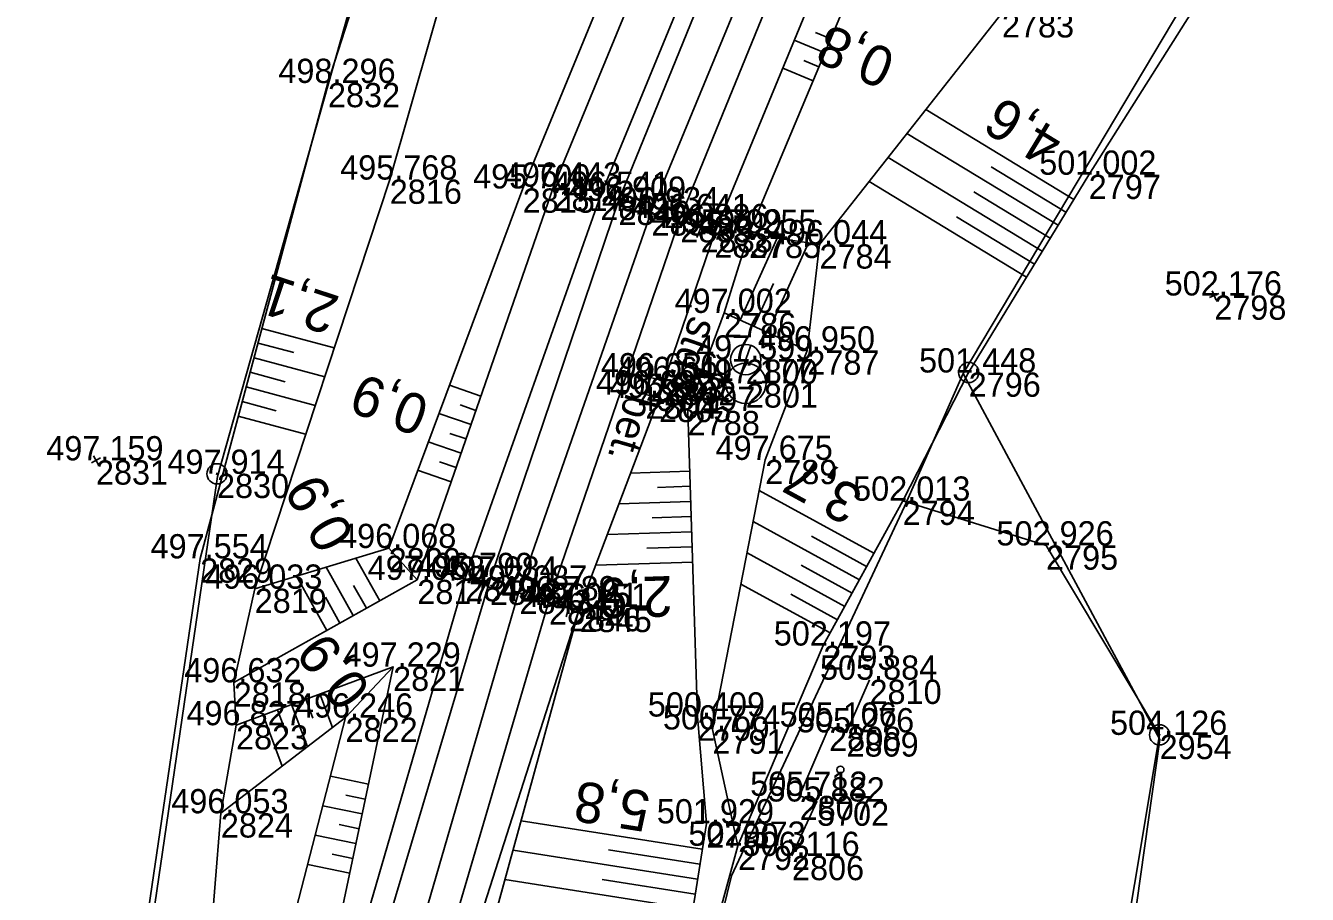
# Model space of a CAD drawing. Extents: x -1234191 to 23050, y -1290331 to -741191.
# Drawn here: x -864892.9 to -864829.5, y -1103140.2 to -1103097.2 of the extents above; entities that cross this region are included whole.
import ezdxf

# ---------------------------------------------------------------- set-up
doc = ezdxf.new("R2010")
doc.units = 0
for name, color, linetype in [('Vrstva 1', 7, 'Continuous'), ('Vrstva 16', 7, 'Continuous'), ('Vrstva 17', 7, 'Continuous'), ('Vrstva 23', 7, 'Continuous'), ('Vrstva 4', 7, 'Continuous'), ('Vrstva 41', 7, 'Continuous'), ('Vrstva 43', 7, 'Continuous'), ('Vrstva 48', 7, 'Continuous'), ('Vrstva 49', 7, 'Continuous'), ('Vrstva 53', 7, 'Continuous'), ('Vrstva 55', 7, 'Continuous'), ('Vrstva 59', 7, 'Continuous'), ('Vrstva 60', 7, 'Continuous'), ('Vrstva 61', 7, 'Continuous'), ('Vrstva 7', 7, 'Continuous')]:
    doc.layers.add(name, color=color, linetype=linetype)

msp = doc.modelspace()

# ---------------------------------------------------------------- linework, layer by layer
at = {"layer": 'Vrstva 1'}
msp.add_lwpolyline([(-864787.36, -1102983.609), (-864800.066, -1102999.573), (-864808.926, -1103011.127), (-864817.494, -1103022.893), (-864825.83, -1103035.148), (-864836.227, -1103052.052), (-864845.733, -1103069.628), (-864853.5, -1103085.902), (-864861.945, -1103106.356), (-864868.475, -1103125.08), (-864874.102, -1103144.427), (-864878.675, -1103163.914), (-864882.14, -1103183.501), (-864883.755, -1103195.656), (-864884.979, -1103207.79), (-864886.147, -1103227.601), (-864886.275, -1103247.702), (-864885.251, -1103267.649), (-864883.95, -1103281.168), (-864883.144, -1103287.68), (-864880.026, -1103307.256), (-864876.201, -1103325.274)], dxfattribs=at)
at = {"layer": 'Vrstva 16'}
msp.add_lwpolyline([(-864861.996, -1103114.572), (-864861.317, -1103114.753), (-864861.569, -1103115.588), (-864862.243, -1103115.424), (-864861.996, -1103114.572)], dxfattribs=at)
at = {"layer": 'Vrstva 17'}
for points in [[(-864853.442, -1103127.847), (-864849.516, -1103120.677)], [(-864849.516, -1103120.677), (-864842.424, -1103122.892), (-864836.805, -1103132.266), (-864839.289, -1103147.076)], [(-864860.231, -1103158.704), (-864859.229, -1103143.445), (-864857.666, -1103137.754), (-864853.442, -1103127.847)]]:
    msp.add_lwpolyline(points, dxfattribs=at)
at = {"layer": 'Vrstva 23'}
msp.add_lwpolyline([(-864851.157, -1103129.537), (-864852.295, -1103132.142), (-864853.153, -1103131.861), (-864854.614, -1103135.284), (-864853.756, -1103135.565), (-864854.993, -1103138.258)], dxfattribs=at)
at = {"layer": 'Vrstva 4'}
for points in [[(-864882.354, -1103308.01), (-864885.646, -1103288.524), (-864887.945, -1103268.2), (-864888.939, -1103247.612), (-864888.863, -1103227.502), (-864887.573, -1103207.551), (-864886.227, -1103195.487), (-864884.991, -1103183.42), (-864881.239, -1103163.613), (-864876.81, -1103143.933), (-864871.15, -1103124.456), (-864864.471, -1103105.586), (-864855.92, -1103084.82)], [(-864881.412, -1103308.225), (-864884.716, -1103287.932), (-864886.737, -1103268.088), (-864887.826, -1103247.706), (-864887.753, -1103227.613), (-864886.598, -1103207.544), (-864885.352, -1103195.457), (-864883.698, -1103183.307), (-864880.334, -1103163.5), (-864875.729, -1103144.048), (-864869.939, -1103124.633), (-864863.577, -1103105.834), (-864855.216, -1103085.296)], [(-864852.293, -1103086.512), (-864860.52, -1103106.692), (-864867.014, -1103125.607), (-864872.65, -1103144.786), (-864877.234, -1103164.197), (-864880.676, -1103183.485), (-864882.214, -1103195.624), (-864883.349, -1103207.147), (-864884.204, -1103227.358), (-864884.683, -1103247.494), (-864883.801, -1103267.447), (-864881.263, -1103287.589), (-864878.32, -1103307.547)], [(-864850.48, -1103087.221), (-864858.834, -1103107.453), (-864861.317, -1103114.753)], [(-864861.317, -1103114.753), (-864861.996, -1103114.572), (-864862.243, -1103115.424), (-864861.569, -1103115.588)], [(-864861.569, -1103115.588), (-864865.503, -1103125.981), (-864871.457, -1103144.556), (-864876.51, -1103164.28), (-864879.49, -1103183.527), (-864880.987, -1103195.061), (-864881.934, -1103207.234), (-864882.999, -1103226.97), (-864883.578, -1103247.16), (-864882.42, -1103266.807), (-864880.658, -1103287.701), (-864877.312, -1103307.344)]]:
    msp.add_lwpolyline(points, dxfattribs=at)
at = {"layer": 'Vrstva 41'}
msp.add_line((-864857.035, -1103112.984), (-864857.531, -1103114.404), dxfattribs=at)
msp.add_circle((-864857.283, -1103113.694), 0.752, dxfattribs=at)
at = {"layer": 'Vrstva 43'}
msp.add_circle((-864857.276, -1103114.87), 1, dxfattribs=at)
at = {"layer": 'Vrstva 48'}
for p, q in [((-864853.078, -1103097.821), (-864853.836, -1103097.503)), ((-864853.368, -1103098.513), (-864854.881, -1103097.878)), ((-864853.658, -1103099.204), (-864854.413, -1103098.888)), ((-864853.948, -1103099.896), (-864855.453, -1103099.265)), ((-864841.05, -1103105.763), (-864848.368, -1103101.321)), ((-864841.828, -1103107.045), (-864849.305, -1103102.507)), ((-864842.607, -1103108.328), (-864850.241, -1103103.694)), ((-864841.439, -1103106.404), (-864845.138, -1103104.159)), ((-864843.385, -1103109.61), (-864851.177, -1103104.88)), ((-864842.218, -1103107.686), (-864845.995, -1103105.393)), ((-864842.996, -1103108.969), (-864846.853, -1103106.628)), ((-864857.557, -1103111.743), (-864855.722, -1103107.678)), ((-864856.19, -1103112.36), (-864854.18, -1103107.908)), ((-864856.873, -1103112.052), (-864855.912, -1103109.922)), ((-864881.218, -1103112.151), (-864877.642, -1103113.112)), ((-864881.413, -1103112.875), (-864879.645, -1103113.35)), ((-864881.608, -1103113.599), (-864878.113, -1103114.539)), ((-864881.803, -1103114.324), (-864880.076, -1103114.788)), ((-864881.997, -1103115.048), (-864878.584, -1103115.965)), ((-864870.383, -1103115.496), (-864871.942, -1103114.956)), ((-864882.192, -1103115.772), (-864880.506, -1103116.225)), ((-864870.628, -1103116.205), (-864871.416, -1103115.932)), ((-864882.387, -1103116.496), (-864879.055, -1103117.392)), ((-864870.873, -1103116.913), (-864872.466, -1103116.362)), ((-864871.364, -1103118.331), (-864872.99, -1103117.768)), ((-864871.118, -1103117.622), (-864871.923, -1103117.344)), ((-864871.854, -1103119.748), (-864873.514, -1103119.174)), ((-864871.609, -1103119.04), (-864872.43, -1103118.755)), ((-864860.056, -1103119.216), (-864862.977, -1103119.308)), ((-864860.032, -1103119.965), (-864861.648, -1103120.016)), ((-864850.939, -1103123.276), (-864856.614, -1103120.169)), ((-864860.009, -1103120.715), (-864863.552, -1103120.827)), ((-864859.985, -1103121.465), (-864861.912, -1103121.525)), ((-864851.659, -1103124.592), (-864856.916, -1103121.713)), ((-864859.961, -1103122.214), (-864864.127, -1103122.346)), ((-864859.938, -1103122.964), (-864862.176, -1103123.034)), ((-864851.299, -1103123.934), (-864854.032, -1103122.437)), ((-864875.393, -1103125.634), (-864876.577, -1103123.515)), ((-864852.38, -1103125.907), (-864857.218, -1103123.258)), ((-864876.703, -1103126.366), (-864878.046, -1103123.961)), ((-864859.914, -1103123.713), (-864864.702, -1103123.864)), ((-864852.02, -1103125.249), (-864854.543, -1103123.868)), ((-864878.012, -1103127.097), (-864879.515, -1103124.407)), ((-864876.048, -1103126), (-864876.68, -1103124.869)), ((-864853.1, -1103127.223), (-864857.521, -1103124.803)), ((-864877.358, -1103126.731), (-864878.069, -1103125.458)), ((-864852.74, -1103126.565), (-864855.055, -1103125.298)), ((-864879.049, -1103130.502), (-864878.699, -1103131.442)), ((-864878.346, -1103130.24), (-864877.726, -1103131.905)), ((-864880.455, -1103131.026), (-864880.024, -1103132.182)), ((-864879.752, -1103130.764), (-864878.97, -1103132.86)), ((-864881.157, -1103131.288), (-864880.215, -1103133.816)), ((-864875.949, -1103134.712), (-864877.831, -1103134.317)), ((-864876.103, -1103135.446), (-864877.06, -1103135.245)), ((-864876.257, -1103136.18), (-864878.205, -1103135.771)), ((-864876.411, -1103136.914), (-864877.401, -1103136.706)), ((-864859.429, -1103137.928), (-864868.395, -1103136.515)), ((-864876.565, -1103137.648), (-864878.579, -1103137.225)), ((-864876.719, -1103138.382), (-864877.742, -1103138.167)), ((-864859.662, -1103139.41), (-864868.794, -1103137.971)), ((-864859.546, -1103138.669), (-864864.07, -1103137.956)), ((-864876.872, -1103139.116), (-864878.953, -1103138.68)), ((-864859.896, -1103140.892), (-864869.194, -1103139.426)), ((-864859.779, -1103140.151), (-864864.387, -1103139.425))]:
    msp.add_line(p, q, dxfattribs=at)
at = {"layer": 'Vrstva 49'}
for p, q in [((-864834.195, -1103110.291), (-864834.003, -1103110.753)), ((-864833.868, -1103110.426), (-864834.33, -1103110.618)), ((-864889.214, -1103118.561), (-864889.652, -1103118.801)), ((-864889.553, -1103118.462), (-864889.313, -1103118.9)), ((-864874.947, -1103123.02), (-864873.531, -1103124.594)), ((-864877.083, -1103131.411), (-864874.728, -1103128.891))]:
    msp.add_line(p, q, dxfattribs=at)
for points in [[(-864864.803, -1103067.405), (-864871.589, -1103080.252), (-864877.953, -1103100.004), (-864884.278, -1103123.532), (-864887.37, -1103144.597)], [(-864881.577, -1103125.033), (-864874.894, -1103104.785), (-864868.756, -1103083.343), (-864859.5, -1103068.257)], [(-864859.565, -1103083.983), (-864868.316, -1103105.225), (-864874.947, -1103123.02), (-864881.577, -1103125.033)], [(-864858.406, -1103084.813), (-864866.798, -1103105.137), (-864873.531, -1103124.594)], [(-864850.48, -1103087.221), (-864858.834, -1103107.453), (-864861.317, -1103114.753), (-864861.996, -1103114.572), (-864862.243, -1103115.424), (-864861.569, -1103115.588), (-864865.503, -1103125.981)], [(-864858.352, -1103111.384), (-864857.124, -1103107.469), (-864849.208, -1103088.592)], [(-864834.967, -1103089.456), (-864844.605, -1103096.553), (-864853.632, -1103107.99), (-864854.235, -1103113.243)], [(-864831.37, -1103090.403), (-864840.312, -1103104.547), (-864846.252, -1103114.333), (-864849.516, -1103120.677)], [(-864853.632, -1103107.99), (-864857.124, -1103107.469)], [(-864860.771, -1103146.446), (-864859.227, -1103136.647), (-864859.673, -1103131.36), (-864860.15, -1103116.234), (-864858.352, -1103111.384)], [(-864854.235, -1103113.243), (-864858.352, -1103111.384)], [(-864854.235, -1103113.243), (-864856.318, -1103118.657), (-864858.929, -1103132)], [(-864849.516, -1103120.677), (-864853.442, -1103127.847), (-864857.666, -1103137.754)], [(-864873.531, -1103124.594), (-864882.614, -1103129.667)], [(-864881.577, -1103125.033), (-864882.614, -1103129.667), (-864882.501, -1103131.789), (-864883.251, -1103136.148)], [(-864881.4, -1103267.503), (-864881.941, -1103247.639), (-864882.029, -1103227.893), (-864880.769, -1103207.859), (-864879.766, -1103195.814), (-864878.419, -1103184.071), (-864875.196, -1103164.313), (-864870.751, -1103145.098), (-864865.503, -1103125.981)], [(-864882.501, -1103131.789), (-864874.728, -1103128.891), (-864877.802, -1103143.548), (-864883.074, -1103163.239), (-864886.477, -1103183.93), (-864886.908, -1103188.78), (-864891.123, -1103191.019)], [(-864880.211, -1103143.569), (-864877.083, -1103131.411), (-864883.251, -1103136.148)], [(-864858.929, -1103132), (-864857.666, -1103137.754)], [(-864883.251, -1103136.148), (-864883.881, -1103143.935), (-864887.076, -1103162.832), (-864890.585, -1103182.369)]]:
    msp.add_lwpolyline(points, dxfattribs=at)
at = {"layer": 'Vrstva 53'}
for p, q in [((-864846.236, -1103114.286), (-864846.268, -1103114.38)), ((-864883.427, -1103119.299), (-864883.459, -1103119.393)), ((-864836.789, -1103132.219), (-864836.821, -1103132.313))]:
    msp.add_line(p, q, dxfattribs=at)
for points in [[(-864889.03, -1103323.28), (-864892.77, -1103263.78), (-864892.91, -1103184.37), (-864883.42, -1103119.48), (-864874.29, -1103087.16), (-864855.71, -1103052.53), (-864814.57, -1102995.09), (-864799.32, -1102988.77), (-864779.65, -1102957.8), (-864778.43, -1102951.42), (-864757.64, -1102926.36), (-864755.77, -1102924.22), (-864753.95, -1102921.47), (-864728.77, -1102872.58), (-864694.07, -1102830.31)], [(-864750.87, -1102982.07), (-864779.87, -1103011.49), (-864808.83, -1103051.1), (-864846.52, -1103114.38), (-864849.42, -1103120.96), (-864857.98, -1103139.25), (-864859.05, -1103143.62), (-864860.12, -1103158.85), (-864863.34, -1103166.58), (-864871.29, -1103216.08), (-864869.74, -1103303.4), (-864855.1, -1103331.53)]]:
    msp.add_lwpolyline(points, dxfattribs=at)
for centre in [(-864846.252, -1103114.333), (-864883.443, -1103119.346), (-864836.805, -1103132.266)]:
    msp.add_circle(centre, 0.499, dxfattribs=at)
at = {"layer": 'Vrstva 55'}
msp.add_lwpolyline([(-864677.03, -1102870.08), (-864678.05, -1102872.49), (-864681.46, -1102880.03), (-864685.19, -1102888.26), (-864692.25, -1102903.86), (-864699.08, -1102921.54), (-864702.16, -1102929.53), (-864722.42, -1102960.74), (-864750.87, -1102982.07), (-864779.87, -1103011.49), (-864808.83, -1103051.1), (-864846.52, -1103114.38), (-864836.8, -1103132.5), (-864838.87, -1103147.22), (-864863.34, -1103166.58), (-864871.29, -1103216.08), (-864869.74, -1103303.4), (-864855.1, -1103331.53)], dxfattribs=at)
at = {"layer": 'Vrstva 59'}
msp.add_circle((-864852.596, -1103133.987), 0.175, dxfattribs=at)
at = {"layer": 'Vrstva 60'}
for p, q in [((-864877.953, -1103100.004), (-864877.953, -1103100.004)), ((-864840.312, -1103104.547), (-864840.312, -1103104.547)), ((-864874.894, -1103104.785), (-864874.894, -1103104.785)), ((-864868.316, -1103105.225), (-864868.316, -1103105.225)), ((-864866.798, -1103105.137), (-864866.798, -1103105.137)), ((-864864.471, -1103105.586), (-864864.471, -1103105.586)), ((-864863.577, -1103105.834), (-864863.577, -1103105.834)), ((-864861.945, -1103106.356), (-864861.945, -1103106.356)), ((-864860.52, -1103106.692), (-864860.52, -1103106.692)), ((-864859.51, -1103107.189), (-864859.51, -1103107.189)), ((-864858.834, -1103107.453), (-864858.834, -1103107.453)), ((-864857.124, -1103107.469), (-864857.124, -1103107.469)), ((-864853.632, -1103107.99), (-864853.632, -1103107.99)), ((-864834.099, -1103110.522), (-864834.099, -1103110.522)), ((-864858.352, -1103111.384), (-864858.352, -1103111.384)), ((-864854.235, -1103113.243), (-864854.235, -1103113.243)), ((-864857.283, -1103113.694), (-864857.283, -1103113.694)), ((-864861.996, -1103114.572), (-864861.996, -1103114.572)), ((-864861.317, -1103114.753), (-864861.317, -1103114.753)), ((-864846.252, -1103114.333), (-864846.252, -1103114.333)), ((-864857.276, -1103114.87), (-864857.276, -1103114.87)), ((-864862.243, -1103115.424), (-864862.243, -1103115.424)), ((-864861.569, -1103115.588), (-864861.569, -1103115.588)), ((-864860.15, -1103116.234), (-864860.15, -1103116.234)), ((-864889.433, -1103118.681), (-864889.433, -1103118.681)), ((-864856.318, -1103118.657), (-864856.318, -1103118.657)), ((-864883.443, -1103119.346), (-864883.443, -1103119.346)), ((-864849.516, -1103120.677), (-864849.516, -1103120.677)), ((-864874.947, -1103123.02), (-864874.947, -1103123.02)), ((-864842.424, -1103122.892), (-864842.424, -1103122.892)), ((-864884.278, -1103123.532), (-864884.278, -1103123.532)), ((-864873.531, -1103124.594), (-864873.531, -1103124.594)), ((-864871.15, -1103124.456), (-864871.15, -1103124.456)), ((-864869.939, -1103124.633), (-864869.939, -1103124.633)), ((-864881.577, -1103125.033), (-864881.577, -1103125.033)), ((-864868.475, -1103125.08), (-864868.475, -1103125.08)), ((-864867.014, -1103125.607), (-864867.014, -1103125.607)), ((-864866.029, -1103125.938), (-864866.029, -1103125.938)), ((-864865.503, -1103125.981), (-864865.503, -1103125.981)), ((-864853.442, -1103127.847), (-864853.442, -1103127.847)), ((-864874.728, -1103128.891), (-864874.728, -1103128.891)), ((-864882.614, -1103129.667), (-864882.614, -1103129.667)), ((-864851.157, -1103129.537), (-864851.157, -1103129.537)), ((-864882.501, -1103131.789), (-864882.501, -1103131.789)), ((-864877.083, -1103131.411), (-864877.083, -1103131.411)), ((-864859.673, -1103131.36), (-864859.673, -1103131.36)), ((-864853.153, -1103131.861), (-864853.153, -1103131.861)), ((-864858.929, -1103132), (-864858.929, -1103132)), ((-864852.295, -1103132.142), (-864852.295, -1103132.142)), ((-864836.805, -1103132.266), (-864836.805, -1103132.266)), ((-864854.614, -1103135.284), (-864854.614, -1103135.284)), ((-864853.756, -1103135.565), (-864853.756, -1103135.565)), ((-864883.251, -1103136.148), (-864883.251, -1103136.148)), ((-864859.227, -1103136.647), (-864859.227, -1103136.647)), ((-864857.666, -1103137.754), (-864857.666, -1103137.754)), ((-864854.993, -1103138.258), (-864854.993, -1103138.258))]:
    msp.add_line(p, q, dxfattribs=at)
at = {"layer": 'Vrstva 7'}
for p, q in [((-864859.048, -1103107.38), (-864859.972, -1103106.998)), ((-864859.319, -1103106.727), (-864859.701, -1103107.651)), ((-864865.889, -1103125.458), (-864866.169, -1103126.418)), ((-864865.549, -1103126.078), (-864866.509, -1103125.798))]:
    msp.add_line(p, q, dxfattribs=at)

# ---------------------------------------------------------------- texts
at = {"layer": 'Vrstva 16'}
msp.add_text('bet.', height=1.5, rotation=253.8328, dxfattribs=at).set_placement((-864863.195, -1103115.305))
at = {"layer": 'Vrstva 41'}
msp.add_text('std.', height=1.5, rotation=250.77377, dxfattribs=at).set_placement((-864860.007, -1103111.458))
at = {"layer": 'Vrstva 48'}
for s, rotation, p in [('0,8', 157.24944, (-864849.76, -1103098.497)), ('4,6', 148.74269, (-864841.437, -1103102.557)), ('2,1', 161.73415, (-864877.294, -1103110.603)), ('0,9', 159.56296, (-864872.824, -1103115.648)), ('3,7', 151.29668, (-864851.352, -1103120.199)), ('0,9', 119.18405, (-864876.6, -1103122.439)), ('2,9', 181.80623, (-864860.934, -1103124.399)), ('0,9', 127.52412, (-864875.761, -1103129.999)), ('5,8', 171.04569, (-864861.913, -1103135.11))]:
    msp.add_text(s, height=2, rotation=rotation, dxfattribs=at).set_placement(p)
at = {"layer": 'Vrstva 60'}
for s, p in [('2783', (-864844.605, -1103097.753)), ('2832', (-864877.953, -1103101.204)), ('2797', (-864840.312, -1103105.747)), ('2816', (-864874.894, -1103105.985)), ('2815', (-864868.316, -1103106.425)), ('2814', (-864866.798, -1103106.337)), ('2841', (-864864.471, -1103106.786)), ('2840', (-864863.577, -1103107.034)), ('2835', (-864861.945, -1103107.556)), ('2839', (-864860.52, -1103107.892)), ('2838', (-864859.51, -1103108.389)), ('2837', (-864858.834, -1103108.653)), ('2785', (-864857.124, -1103108.669)), ('2784', (-864853.632, -1103109.19)), ('2798', (-864834.099, -1103111.722)), ('2786', (-864858.352, -1103112.584)), ('2787', (-864854.235, -1103114.443)), ('2800', (-864857.283, -1103114.894)), ('2803', (-864861.996, -1103115.772)), ('2802', (-864861.317, -1103115.953)), ('2796', (-864846.252, -1103115.533)), ('2804', (-864862.243, -1103116.624)), ('2801', (-864857.276, -1103116.07)), ('2805', (-864861.569, -1103116.788)), ('2788', (-864860.15, -1103117.434)), ('2831', (-864889.433, -1103119.881)), ('2789', (-864856.318, -1103119.857)), ('2830', (-864883.443, -1103120.546)), ('2794', (-864849.516, -1103121.877)), ('2820', (-864874.947, -1103124.22)), ('2795', (-864842.424, -1103124.092)), ('2829', (-864884.278, -1103124.732)), ('2817', (-864873.531, -1103125.794)), ('2849', (-864871.15, -1103125.656)), ('2848', (-864869.939, -1103125.833)), ('2819', (-864881.577, -1103126.233)), ('2843', (-864868.475, -1103126.28)), ('2847', (-864867.014, -1103126.807)), ('2846', (-864866.029, -1103127.138)), ('2845', (-864865.503, -1103127.181)), ('2793', (-864853.442, -1103129.047)), ('2821', (-864874.728, -1103130.091)), ('2818', (-864882.614, -1103130.867)), ('2810', (-864851.157, -1103130.737)), ('2823', (-864882.501, -1103132.989)), ('2822', (-864877.083, -1103132.611)), ('2799', (-864859.673, -1103132.56)), ('2808', (-864853.153, -1103133.061)), ('2791', (-864858.929, -1103133.2)), ('2809', (-864852.295, -1103133.342)), ('2954', (-864836.805, -1103133.466)), ('2807', (-864854.614, -1103136.484)), ('5702', (-864853.756, -1103136.765)), ('2824', (-864883.251, -1103137.348)), ('2790', (-864859.227, -1103137.847)), ('2792', (-864857.666, -1103138.954)), ('2806', (-864854.993, -1103139.458))]:
    msp.add_text(s, height=1.2, dxfattribs=at).set_placement(p)
at = {"layer": 'Vrstva 61'}
for s, p in [('498.296', (-864880.405, -1103100.004)), ('501.002', (-864842.76, -1103104.547)), ('495.768', (-864877.348, -1103104.785)), ('496.443', (-864869.25, -1103105.137)), ('495.700', (-864870.767, -1103105.225)), ('496.541', (-864866.828, -1103105.586)), ('496.909', (-864866.031, -1103105.834)), ('496.934', (-864864.396, -1103106.356)), ('496.641', (-864862.877, -1103106.692)), ('496.886', (-864861.962, -1103107.189)), ('495.799', (-864861.288, -1103107.453)), ('496.255', (-864859.58, -1103107.469)), ('496.044', (-864856.083, -1103107.99)), ('502.176', (-864836.551, -1103110.522)), ('497.002', (-864860.8, -1103111.384)), ('496.950', (-864856.686, -1103113.243)), ('497.599', (-864859.737, -1103113.694)), ('496.656', (-864864.448, -1103114.572)), ('501.448', (-864848.706, -1103114.333)), ('496.641', (-864863.674, -1103114.753)), ('497.177', (-864859.728, -1103114.87)), ('496.682', (-864864.691, -1103115.424)), ('496.669', (-864864.023, -1103115.588)), ('497.197', (-864862.602, -1103116.234)), ('497.159', (-864891.887, -1103118.681)), ('497.675', (-864858.774, -1103118.657)), ('497.914', (-864885.894, -1103119.346)), ('502.013', (-864851.968, -1103120.677)), ('502.926', (-864844.876, -1103122.892)), ('497.554', (-864886.729, -1103123.532)), ('496.068', (-864877.401, -1103123.02)), ('497.058', (-864875.985, -1103124.594)), ('496.790', (-864873.601, -1103124.456)), ('497.084', (-864872.39, -1103124.633)), ('496.033', (-864884.029, -1103125.033)), ('497.087', (-864870.927, -1103125.08)), ('496.789', (-864869.468, -1103125.607)), ('497.041', (-864868.386, -1103125.938)), ('496.151', (-864867.86, -1103125.981)), ('502.197', (-864855.894, -1103127.847)), ('497.229', (-864877.182, -1103128.891)), ('496.632', (-864885.062, -1103129.667)), ('505.884', (-864853.608, -1103129.537)), ('496.827', (-864884.953, -1103131.789)), ('496.246', (-864879.535, -1103131.411)), ('500.409', (-864862.127, -1103131.36)), ('500.774', (-864861.38, -1103132)), ('505.106', (-864855.605, -1103131.861)), ('505.276', (-864854.747, -1103132.142)), ('504.126', (-864839.257, -1103132.266)), ('505.712', (-864857.062, -1103135.284)), ('505.882', (-864856.204, -1103135.565)), ('496.053', (-864885.703, -1103136.148)), ('501.929', (-864861.681, -1103136.647)), ('502.373', (-864860.118, -1103137.754)), ('506.116', (-864857.445, -1103138.258))]:
    msp.add_text(s, height=1.2, dxfattribs=at).set_placement(p)

doc.saveas('drawing.dxf')
